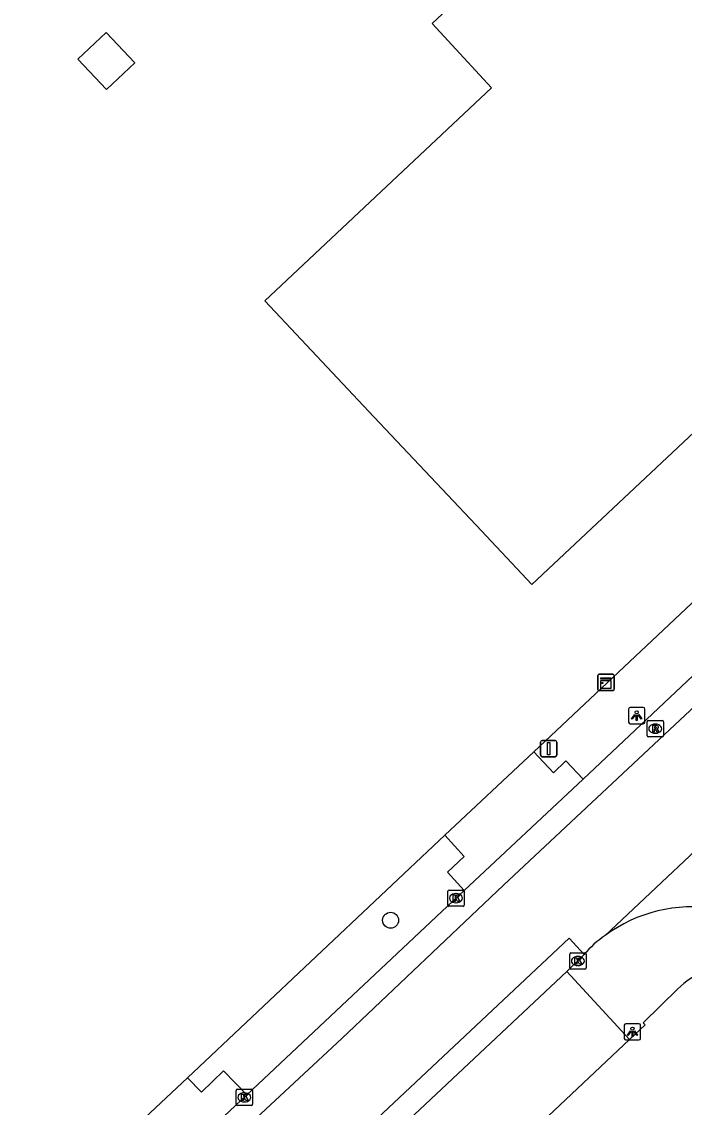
# Model space of a CAD drawing. Extents: x 156651 to 158072, y 387631 to 388990.
# Drawn here: x 157452.9 to 157493.6, y 388207.5 to 388274.3 of the extents above; entities that cross this region are included whole.
import ezdxf

# ---------------------------------------------------------------- set-up
doc = ezdxf.new("R2010")
doc.units = 0
for name, color, linetype in [('IMGEO_Berm_groen', 7, 'Continuous'), ('IMGEO_Boom', 7, 'Continuous'), ('IMGEO_Hek', 7, 'Continuous'), ('IMGEO_Kast', 7, 'Continuous'), ('IMGEO_Kolk', 7, 'Continuous'), ('IMGEO_Lichtpunt', 7, 'Continuous'), ('IMGEO_Pand', 7, 'Continuous'), ('IMGEO_Rijbaan_lokaal_gesloten', 7, 'Continuous'), ('IMGEO_Rijbaan_lokaal_open', 7, 'Continuous'), ('IMGEO_Rioolput', 7, 'Continuous'), ('IMGEO_Verkeersbordpaal', 7, 'Continuous'), ('IMGEO_Voetpad_open', 7, 'Continuous')]:
    doc.layers.add(name, color=color, linetype=linetype)

msp = doc.modelspace()

# ---------------------------------------------------------------- linework, layer by layer
at = {"layer": 'IMGEO_Berm_groen'}
for points in [[(157504.449, 388292.394), (157518.512, 388268.247), (157504.128, 388247.959), (157484.402, 388229.388)], [(157478.926, 388224.264), (157463.105, 388209.35)]]:
    msp.add_lwpolyline(points, dxfattribs=at)
at = {"layer": 'IMGEO_Boom'}
msp.add_circle((157475.588, 388219.04), 0.489, dxfattribs=at)
at = {"layer": 'IMGEO_Hek'}
for points in [[(157518.512, 388268.247), (157504.128, 388247.959), (157484.402, 388229.388)], [(157484.402, 388229.388), (157478.926, 388224.264)], [(157478.926, 388224.264), (157463.105, 388209.35)], [(157490.267, 388211.711), (157491.239, 388212.61), (157491.107, 388212.731), (157493.249, 388214.823)], [(157468.85, 388191.959), (157480.83, 388203.161), (157481.015, 388202.978), (157490.267, 388211.711)]]:
    msp.add_lwpolyline(points, dxfattribs=at)
msp.add_arc((157496.704, 388211.357), 4.894, 44.36268, 134.91227, dxfattribs=at)
at = {"layer": 'IMGEO_Kast'}
for p, q in [((157488.4, 388234.163), (157489.241, 388234.163)), ((157489.241, 388234.163), (157488.4, 388234.163)), ((157488.325, 388233.238), (157488.325, 388234.079)), ((157488.325, 388234.079), (157488.325, 388233.238)), ((157489.325, 388234.088), (157489.325, 388233.247)), ((157489.325, 388233.247), (157489.325, 388234.088)), ((157489.25, 388233.163), (157488.409, 388233.163)), ((157488.409, 388233.163), (157489.25, 388233.163))]:
    msp.add_line(p, q, dxfattribs=at)
for points in [[(157488.52, 388233.953), (157489.12, 388233.953), (157489.12, 388233.868), (157488.52, 388233.868), (157488.52, 388233.953)], [(157488.52, 388233.778), (157489.12, 388233.778), (157489.12, 388233.289), (157488.52, 388233.289), (157488.52, 388233.778)]]:
    msp.add_lwpolyline(points, dxfattribs=at)
msp.add_circle((157488.604, 388233.627), 0.0377, dxfattribs=at)
for centre, start, end in [((157488.403, 388234.085), 92.4484, 184.28452), ((157488.403, 388234.085), 92.4484, 184.28452), ((157489.247, 388234.085), 2.4484, 94.28452), ((157489.247, 388234.085), 2.4484, 94.28452), ((157488.403, 388233.241), 182.4484, 274.28452), ((157488.403, 388233.241), 182.4484, 274.28452), ((157489.247, 388233.241), 272.4484, 4.28452), ((157489.247, 388233.241), 272.4484, 4.28452)]:
    msp.add_arc(centre, 0.0779, start, end, dxfattribs=at)
at = {"layer": 'IMGEO_Kolk'}
for p, q in [((157479.106, 388219.971), (157479.106, 388220.823)), ((157479.181, 388220.897), (157480.033, 388220.897)), ((157480.107, 388220.823), (157480.107, 388219.971)), ((157479.617, 388220.117), (157479.592, 388220.117)), ((157479.594, 388220.677), (157479.619, 388220.677)), ((157480.033, 388219.897), (157479.181, 388219.897)), ((157486.6, 388216.108), (157486.6, 388216.96)), ((157486.675, 388217.034), (157487.527, 388217.034)), ((157487.088, 388216.814), (157487.113, 388216.814)), ((157487.601, 388216.96), (157487.601, 388216.108)), ((157487.111, 388216.254), (157487.086, 388216.254)), ((157487.527, 388216.034), (157486.675, 388216.034)), ((157466.094, 388207.724), (157466.094, 388208.576)), ((157466.169, 388208.65), (157467.021, 388208.65)), ((157466.582, 388208.43), (157466.607, 388208.43)), ((157467.095, 388208.576), (157467.095, 388207.724)), ((157467.021, 388207.65), (157466.169, 388207.65)), ((157466.605, 388207.87), (157466.58, 388207.87))]:
    msp.add_line(p, q, dxfattribs=at)
for points in [[(157479.106, 388219.971), (157479.106, 388220.823)], [(157479.181, 388220.897), (157480.033, 388220.897)], [(157480.107, 388220.823), (157480.107, 388219.971)], [(157479.427, 388220.597), (157479.55, 388220.597), (157479.55, 388220.446), (157479.68, 388220.597), (157479.844, 388220.597), (157479.698, 388220.446), (157479.851, 388220.197), (157479.699, 388220.197), (157479.614, 388220.361), (157479.55, 388220.294), (157479.55, 388220.197), (157479.427, 388220.197), (157479.427, 388220.597)], [(157480.033, 388219.897), (157479.181, 388219.897)], [(157486.6, 388216.108), (157486.6, 388216.96)], [(157486.675, 388217.034), (157487.527, 388217.034)], [(157487.601, 388216.96), (157487.601, 388216.108)], [(157486.921, 388216.734), (157487.044, 388216.734), (157487.044, 388216.583), (157487.174, 388216.734), (157487.338, 388216.734), (157487.192, 388216.583), (157487.345, 388216.334), (157487.193, 388216.334), (157487.108, 388216.498), (157487.044, 388216.431), (157487.044, 388216.334), (157486.921, 388216.334), (157486.921, 388216.734)], [(157487.527, 388216.034), (157486.675, 388216.034)], [(157466.094, 388207.724), (157466.094, 388208.576)], [(157466.169, 388208.65), (157467.021, 388208.65)], [(157466.415, 388208.35), (157466.538, 388208.35), (157466.538, 388208.199), (157466.668, 388208.35), (157466.832, 388208.35), (157466.686, 388208.199), (157466.839, 388207.95), (157466.687, 388207.95), (157466.602, 388208.114), (157466.538, 388208.047), (157466.538, 388207.95), (157466.415, 388207.95), (157466.415, 388208.35)], [(157467.095, 388208.576), (157467.095, 388207.724)], [(157467.021, 388207.65), (157466.169, 388207.65)]]:
    msp.add_lwpolyline(points, dxfattribs=at)
for centre, start, end in [((157479.183, 388220.821), 91.55205, 178.44795), ((157479.183, 388220.821), 91.55205, 178.44795), ((157480.031, 388220.821), 1.55205, 88.44795), ((157480.031, 388220.821), 1.55205, 88.44795), ((157479.183, 388219.973), 181.55205, 268.44795), ((157479.183, 388219.973), 181.55205, 268.44795), ((157480.031, 388219.973), 271.55205, 358.44795), ((157480.031, 388219.973), 271.55205, 358.44795), ((157486.677, 388216.958), 91.55205, 178.44795), ((157486.677, 388216.958), 91.55205, 178.44795), ((157487.525, 388216.958), 1.55205, 88.44795), ((157487.525, 388216.958), 1.55205, 88.44795), ((157486.677, 388216.11), 181.55205, 268.44795), ((157486.677, 388216.11), 181.55205, 268.44795), ((157487.525, 388216.11), 271.55205, 358.44795), ((157487.525, 388216.11), 271.55205, 358.44795), ((157466.171, 388208.574), 91.55205, 178.44795), ((157466.171, 388208.574), 91.55205, 178.44795), ((157467.019, 388208.574), 1.55205, 88.44795), ((157467.019, 388208.574), 1.55205, 88.44795), ((157466.171, 388207.726), 181.55205, 268.44795), ((157466.171, 388207.726), 181.55205, 268.44795), ((157467.019, 388207.726), 271.55205, 358.44795), ((157467.019, 388207.726), 271.55205, 358.44795)]:
    msp.add_arc(centre, 0.0765, start, end, dxfattribs=at)
for centre, major_axis, ratio, start_param, end_param in [((157479.593, 388220.397), (-0.387, 0.002), 0.722429, 4.712389, 7.853982), ((157479.618, 388220.397), (-0.39, 0.002), 0.717154, 1.570796, 4.712389), ((157487.087, 388216.534), (-0.387, 0.002), 0.722429, 4.712389, 7.853982), ((157487.112, 388216.534), (-0.39, 0.002), 0.717154, 1.570796, 4.712389), ((157466.581, 388208.15), (-0.387, 0.002), 0.722429, 4.712389, 7.853982), ((157466.606, 388208.15), (-0.39, 0.002), 0.717154, 1.570796, 4.712389)]:
    msp.add_ellipse(centre, major_axis=major_axis, ratio=ratio, start_param=start_param, end_param=end_param, dxfattribs=at)
at = {"layer": 'IMGEO_Lichtpunt'}
for p, q in [((157490.217, 388232.028), (157490.217, 388231.221)), ((157490.217, 388232.028), (157490.217, 388231.221)), ((157491.119, 388232.123), (157490.311, 388232.123)), ((157491.119, 388232.123), (157490.311, 388232.123)), ((157491.213, 388231.221), (157491.213, 388232.028)), ((157491.213, 388231.221), (157491.213, 388232.028)), ((157490.311, 388231.127), (157491.119, 388231.127)), ((157490.311, 388231.127), (157491.119, 388231.127)), ((157489.953, 388212.58), (157489.953, 388211.773)), ((157489.953, 388212.58), (157489.953, 388211.773)), ((157490.855, 388212.675), (157490.047, 388212.675)), ((157490.855, 388212.675), (157490.047, 388212.675)), ((157490.949, 388211.773), (157490.949, 388212.58)), ((157490.949, 388211.773), (157490.949, 388212.58)), ((157490.047, 388211.679), (157490.855, 388211.679)), ((157490.047, 388211.679), (157490.855, 388211.679))]:
    msp.add_line(p, q, dxfattribs=at)
for points in [[(157490.591, 388231.692), (157490.63, 388231.664), (157490.442, 388231.402), (157490.404, 388231.429), (157490.591, 388231.692)], [(157490.693, 388231.644), (157490.74, 388231.644), (157490.74, 388231.322), (157490.693, 388231.322), (157490.693, 388231.644)], [(157490.803, 388231.664), (157490.841, 388231.691), (157491.028, 388231.429), (157490.989, 388231.401), (157490.803, 388231.664)], [(157490.327, 388212.244), (157490.366, 388212.216), (157490.178, 388211.954), (157490.14, 388211.981), (157490.327, 388212.244)], [(157490.429, 388212.196), (157490.476, 388212.196), (157490.476, 388211.874), (157490.429, 388211.874), (157490.429, 388212.196)], [(157490.539, 388212.216), (157490.577, 388212.243), (157490.764, 388211.981), (157490.725, 388211.953), (157490.539, 388212.216)]]:
    msp.add_lwpolyline(points, dxfattribs=at)
for centre in [(157490.716, 388231.826), (157490.452, 388212.378)]:
    msp.add_circle(centre, 0.0994, dxfattribs=at)
for centre, start, end in [((157490.311, 388232.028), 90, 180), ((157490.311, 388232.028), 90, 180), ((157491.119, 388232.028), 0, 90), ((157491.119, 388232.028), 0, 90), ((157490.311, 388231.221), 180, 270), ((157490.311, 388231.221), 180, 270), ((157491.119, 388231.221), 270, 0), ((157491.119, 388231.221), 270, 360), ((157490.047, 388212.58), 90, 180), ((157490.047, 388212.58), 90, 180), ((157490.855, 388212.58), 0, 90), ((157490.855, 388212.58), 0, 90), ((157490.047, 388211.773), 180, 270), ((157490.047, 388211.773), 180, 270), ((157490.855, 388211.773), 270, 0), ((157490.855, 388211.773), 270, 360)]:
    msp.add_arc(centre, 0.0946, start, end, dxfattribs=at)
at = {"layer": 'IMGEO_Pand'}
for points in [[(157474.566, 388250), (157467.866, 388257.133), (157481.797, 388270.216), (157478.143, 388274.167), (157487.123, 388282.587), (157489.369, 388284.698), (157493.019, 388288.114), (157497.578, 388283.271), (157500, 388280.697), (157511.211, 388268.787), (157505.563, 388263.418), (157507.415, 388261.414), (157500, 388254.453), (157495.256, 388250), (157484.26, 388239.678), (157480.837, 388243.323), (157474.566, 388250)], [(157458.106, 388273.624), (157459.86, 388271.768), (157458.115, 388270.119), (157456.361, 388271.975), (157458.106, 388273.624)]]:
    msp.add_lwpolyline(points, dxfattribs=at)
at = {"layer": 'IMGEO_Rijbaan_lokaal_gesloten'}
for points in [[(157487.432, 388227.724), (157518.699, 388257.179)], [(157519.658, 388255.905), (157508.983, 388245.953), (157482.524, 388221.195), (157472.586, 388211.776), (157466.448, 388206.061), (157458.709, 388198.857), (157451.011, 388191.483), (157442.081, 388182.987), (157433.998, 388174.762), (157428.31, 388168.424), (157418.054, 388155.99), (157409.349, 388145.114), (157397.82, 388130.747), (157372.577, 388099.512), (157356.41, 388079.268), (157355.48, 388078.115), (157354.015, 388076.833), (157353.016, 388076.181), (157352.205, 388075.752), (157350.909, 388075.228), (157349.26, 388074.812), (157347.485, 388074.649), (157346.364, 388074.69), (157345.672, 388074.796)], [(157488.771, 388218.099), (157506.118, 388234.417)], [(157487.432, 388227.724), (157480.113, 388220.87)], [(157466.756, 388208.315), (157480.113, 388220.87)], [(157361.788, 388075.495), (157360.67, 388076.338), (157427.336, 388159.248), (157432.703, 388165.68), (157437.14, 388170.615), (157440.454, 388174.149), (157445.628, 388179.257), (157464.339, 388197.057), (157486.56, 388217.944), (157487.488, 388216.939)], [(157486.423, 388215.896), (157487.488, 388216.939)], [(157464.997, 388195.754), (157486.423, 388215.896)], [(157466.756, 388208.315), (157454.801, 388197.046)]]:
    msp.add_lwpolyline(points, dxfattribs=at)
for centre, radius, start, end in [((157494.123, 388210.892), 8.977, 34.73605, 126.5978), ((157492.252, 388212.96), 6.207, 124.10891, 140.1265)]:
    msp.add_arc(centre, radius, start, end, dxfattribs=at)
at = {"layer": 'IMGEO_Rijbaan_lokaal_open'}
for points in [[(157478.926, 388224.264), (157484.402, 388229.388)], [(157484.402, 388229.388), (157485.592, 388228.096), (157486.367, 388228.835), (157487.432, 388227.724)], [(157480.113, 388220.87), (157479.095, 388222.004), (157480.103, 388222.956), (157478.926, 388224.264)], [(157463.105, 388209.35), (157463.965, 388208.467), (157465.321, 388209.774), (157466.756, 388208.315)], [(157453.889, 388200.705), (157463.105, 388209.35)]]:
    msp.add_lwpolyline(points, dxfattribs=at)
at = {"layer": 'IMGEO_Rioolput'}
for p, q in [((157491.358, 388230.392), (157491.358, 388231.244)), ((157491.433, 388231.318), (157492.285, 388231.318)), ((157491.846, 388231.098), (157491.871, 388231.098)), ((157492.359, 388231.244), (157492.359, 388230.392)), ((157492.285, 388230.318), (157491.433, 388230.318)), ((157491.869, 388230.538), (157491.844, 388230.538))]:
    msp.add_line(p, q, dxfattribs=at)
for points in [[(157491.358, 388230.392), (157491.358, 388231.244)], [(157491.433, 388231.318), (157492.285, 388231.318)], [(157491.947, 388231.016), (157491.695, 388231.018), (157491.695, 388230.618)], [(157491.873, 388230.937), (157491.819, 388230.937), (157491.819, 388230.856)], [(157491.819, 388230.856), (157491.871, 388230.856)], [(157492.359, 388231.244), (157492.359, 388230.392)], [(157492.285, 388230.318), (157491.433, 388230.318)], [(157491.695, 388230.618), (157491.819, 388230.618), (157491.819, 388230.78), (157491.83, 388230.78)], [(157491.877, 388230.751), (157491.948, 388230.618), (157492.088, 388230.618), (157492.023, 388230.744)]]:
    msp.add_lwpolyline(points, dxfattribs=at)
for centre, radius, start, end in [((157491.435, 388231.242), 0.0765, 91.55205, 178.44795), ((157491.435, 388231.242), 0.0765, 91.55205, 178.44795), ((157491.855, 388231.045), 0.19, 274.7715, 282.96867), ((157491.879, 388230.841), 0.0964, 77.00612, 93.18647), ((157491.893, 388230.898), 0.0378, 276.66336, 79.67722), ((157491.946, 388230.906), 0.109, 350.36119, 89.41601), ((157491.944, 388230.906), 0.112, 277.58423, 350.98172), ((157491.928, 388230.691), 0.108, 29.51342, 73.79051), ((157492.283, 388231.242), 0.0765, 1.55205, 88.44795), ((157492.283, 388231.242), 0.0765, 1.55205, 88.44795), ((157491.435, 388230.394), 0.0765, 181.55205, 268.44795), ((157491.435, 388230.394), 0.0765, 181.55205, 268.44795), ((157491.829, 388230.727), 0.0533, 26.02933, 88.69889), ((157492.283, 388230.394), 0.0765, 271.55205, 358.44795), ((157492.283, 388230.394), 0.0765, 271.55205, 358.44795)]:
    msp.add_arc(centre, radius, start, end, dxfattribs=at)
for centre, major_axis, ratio, start_param, end_param in [((157491.845, 388230.818), (-0.387, 0.002), 0.722429, 4.712389, 7.853982), ((157491.87, 388230.818), (-0.39, 0.002), 0.717154, 1.570796, 4.712389)]:
    msp.add_ellipse(centre, major_axis=major_axis, ratio=ratio, start_param=start_param, end_param=end_param, dxfattribs=at)
at = {"layer": 'IMGEO_Verkeersbordpaal'}
for p, q in [((157484.809, 388229.195), (157484.809, 388229.995)), ((157484.809, 388229.995), (157484.809, 388229.195)), ((157484.909, 388230.095), (157485.699, 388230.095)), ((157485.699, 388230.095), (157484.909, 388230.095)), ((157485.799, 388229.995), (157485.799, 388229.195)), ((157485.799, 388229.195), (157485.799, 388229.995)), ((157485.699, 388229.095), (157484.909, 388229.095)), ((157484.909, 388229.095), (157485.699, 388229.095))]:
    msp.add_line(p, q, dxfattribs=at)
msp.add_lwpolyline([(157485.229, 388229.97), (157485.379, 388229.97), (157485.379, 388229.22), (157485.229, 388229.22), (157485.229, 388229.97)], dxfattribs=at)
for centre, start, end in [((157484.909, 388229.995), 90, 180), ((157484.909, 388229.995), 90, 180), ((157485.699, 388229.995), 0, 90), ((157485.699, 388229.995), 360, 90), ((157484.909, 388229.195), 180, 270), ((157484.909, 388229.195), 180, 270), ((157485.699, 388229.195), 270, 0), ((157485.699, 388229.195), 270, 0)]:
    msp.add_arc(centre, 0.1, start, end, dxfattribs=at)
at = {"layer": 'IMGEO_Voetpad_open'}
for points in [[(157486.423, 388215.896), (157490.267, 388211.711)], [(157493.249, 388214.823), (157491.107, 388212.731), (157491.239, 388212.61), (157490.267, 388211.711)], [(157490.267, 388211.711), (157481.015, 388202.978), (157480.83, 388203.161), (157468.85, 388191.959)]]:
    msp.add_lwpolyline(points, dxfattribs=at)
msp.add_arc((157496.704, 388211.357), 4.894, 44.36268, 134.91227, dxfattribs=at)

doc.saveas('drawing.dxf')
